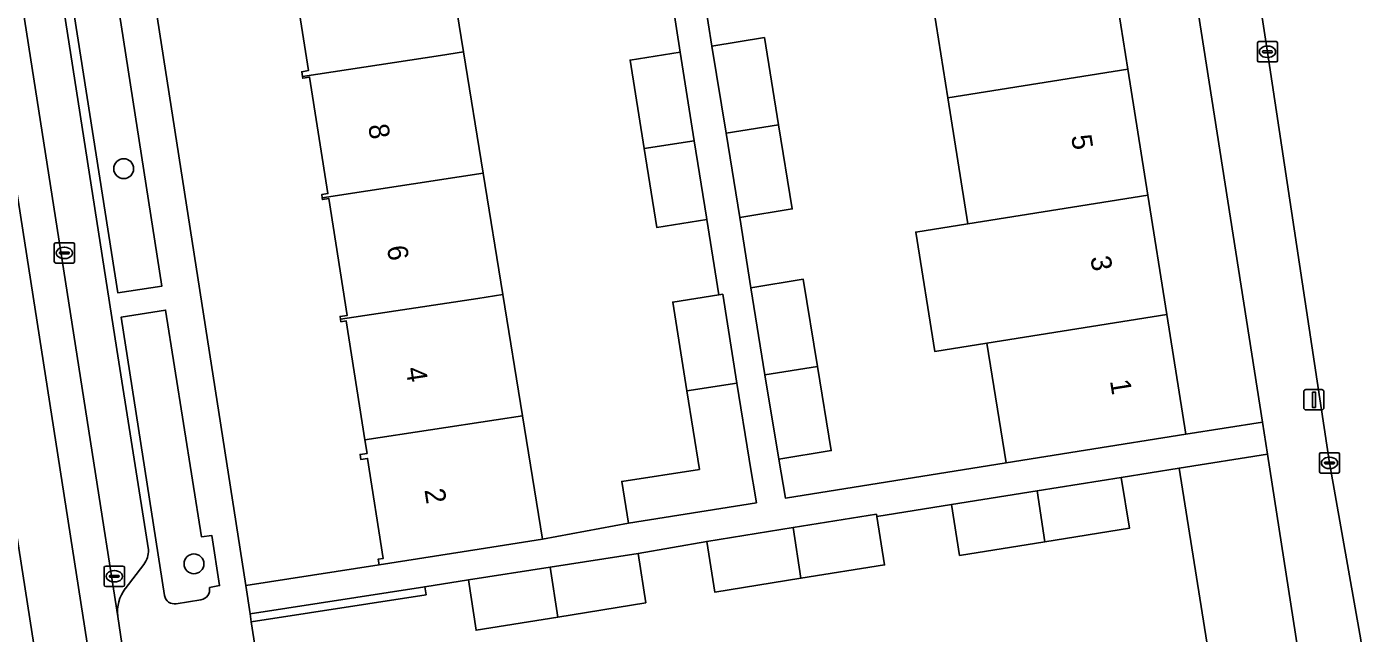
# Model space of a CAD drawing. Extents: x 160077 to 160948, y 386481 to 387498.
# Drawn here: x 160666.8 to 160733.2, y 386912.7 to 386942.6 of the extents above; entities that cross this region are included whole.
import ezdxf

# ---------------------------------------------------------------- set-up
doc = ezdxf.new("R2010")
doc.units = 0
for name, color, linetype in [('IMGEO_Boom', 7, 'Continuous'), ('IMGEO_Erf', 7, 'Continuous'), ('IMGEO_Groenvoorziening', 7, 'Continuous'), ('IMGEO_Haag', 7, 'Continuous'), ('IMGEO_Kolk', 7, 'Continuous'), ('IMGEO_Lichtmast', 7, 'Continuous'), ('IMGEO_Pand', 7, 'Continuous'), ('IMGEO_Pand_nummerreeks', 7, 'Continuous'), ('IMGEO_Parkeervlak_open', 7, 'Continuous'), ('IMGEO_Rijbaan_lokaal_gesloten', 7, 'Continuous'), ('IMGEO_Rijbaan_lokaal_open', 7, 'Continuous'), ('IMGEO_Voetpad_open', 7, 'Continuous')]:
    doc.layers.add(name, color=color, linetype=linetype)

msp = doc.modelspace()

# ---------------------------------------------------------------- linework, layer by layer
at = {"layer": 'IMGEO_Boom'}
for centre in [(160671.585, 386935.609), (160675.051, 386916.138)]:
    msp.add_circle(centre, 0.489, dxfattribs=at)
at = {"layer": 'IMGEO_Erf'}
for points in [[(160660.76, 387022.948), (160677.601, 386915.063), (160684.18, 386916.087), (160684.136, 386916.368), (160684.387, 386916.407), (160683.614, 386921.335), (160683.274, 386921.284), (160683.243, 386921.528), (160683.585, 386921.582), (160683.481, 386922.244), (160682.561, 386928.104), (160682.298, 386928.063), (160682.279, 386928.186), (160682.257, 386928.326), (160682.613, 386928.382), (160681.71, 386934.139), (160681.39, 386934.088), (160681.376, 386934.173), (160681.351, 386934.33), (160681.655, 386934.378), (160680.754, 386940.12), (160680.418, 386940.068), (160680.405, 386940.15), (160680.368, 386940.387), (160680.697, 386940.439), (160679.812, 386946.082)], [(160687.38, 386947.34), (160688.347, 386941.363), (160689.315, 386935.385), (160690.282, 386929.408), (160691.249, 386923.43), (160692.233, 386917.351), (160696.482, 386918.133), (160696.149, 386920.199), (160699.978, 386920.789), (160699.36, 386924.669), (160698.665, 386929.031), (160700.935, 386929.393), (160700.341, 386933.112), (160697.873, 386932.718), (160697.255, 386936.597), (160696.56, 386940.96), (160699.028, 386941.354), (160698.459, 386945.075)], [(160700.057, 386945.111), (160700.598, 386941.645), (160703.184, 386942.067), (160703.885, 386937.773), (160704.563, 386933.625), (160701.976, 386933.203), (160702.516, 386929.737), (160705.102, 386930.159), (160705.803, 386925.865), (160706.481, 386921.717), (160703.894, 386921.295), (160704.225, 386919.379), (160715.105, 386921.119), (160714.164, 386927.014), (160711.59, 386926.605), (160710.651, 386932.484), (160713.225, 386932.893), (160712.234, 386939.103), (160711.308, 386944.905)], [(160725.355, 386910.108), (160723.65, 386920.851), (160720.786, 386920.393), (160721.186, 386917.893), (160717.017, 386917.226), (160712.813, 386916.553), (160712.413, 386919.054), (160708.731, 386918.465), (160709.112, 386916.083), (160704.99, 386915.423), (160700.739, 386914.743), (160700.339, 386917.244), (160696.956, 386916.641), (160697.332, 386914.22), (160692.999, 386913.516), (160688.969, 386912.861), (160688.585, 386915.344), (160686.436, 386915.011), (160686.497, 386914.616), (160677.879, 386913.28), (160681.006, 386893.251)]]:
    msp.add_lwpolyline(points, dxfattribs=at)
msp.add_lwpolyline([(160715.958, 386998.207), (160715.676, 387000), (160713.679, 387012.715), (160709.729, 387012.095), (160710.7, 387005.986), (160711.623, 387000.182), (160711.652, 387000), (160712.556, 386994.312), (160713.517, 386988.269), (160714.479, 386982.217), (160715.439, 386976.175), (160716.384, 386970.234), (160717.324, 386964.316), (160718.279, 386958.311), (160719.217, 386952.411), (160720.186, 386946.317), (160721.108, 386940.515), (160722.095, 386934.303), (160723.03, 386928.424), (160723.968, 386922.523), (160727.753, 386923.118)], close=True, dxfattribs=at)
at = {"layer": 'IMGEO_Groenvoorziening'}
for points in [[(160671.298, 386929.488), (160673.473, 386929.827), (160671.04, 386945.459), (160668.851, 386945.095)], [(160686.436, 386915.011), (160677.818, 386913.675), (160677.879, 386913.28), (160686.497, 386914.616)]]:
    msp.add_lwpolyline(points, close=True, dxfattribs=at)
for points in [[(160675.812, 386914.965), (160676.312, 386915.065), (160675.937, 386917.528), (160675.416, 386917.475), (160673.65, 386928.638), (160671.461, 386928.293), (160673.596, 386914.578)], [(160728, 386921.547), (160723.65, 386920.851), (160725.355, 386910.108), (160724.389, 386909.953), (160725.422, 386903.438), (160726.354, 386897.585), (160728.803, 386897.962)], [(160730.59, 386900.26), (160730.337, 386905.503), (160729.847, 386909.711), (160728, 386921.547)], [(160674.173, 386914.172), (160675.396, 386914.362)]]:
    msp.add_lwpolyline(points, dxfattribs=at)
for centre, radius, start, end in [((160674.085, 386914.66), 0.496, 189.52476, 280.21178), ((160675.301, 386914.873), 0.52, 280.57869, 10.21897)]:
    msp.add_arc(centre, radius, start, end, dxfattribs=at)
at = {"layer": 'IMGEO_Haag'}
msp.add_lwpolyline([(160686.436, 386915.011), (160677.818, 386913.675), (160677.879, 386913.28), (160686.497, 386914.616)], close=True, dxfattribs=at)
at = {"layer": 'IMGEO_Kolk'}
for p, q in [((160727.499, 386940.942), (160727.499, 386941.794)), ((160727.574, 386941.868), (160728.426, 386941.868)), ((160728.5, 386941.794), (160728.5, 386940.942)), ((160727.758, 386941.362), (160727.758, 386941.374)), ((160728.196, 386941.325), (160727.798, 386941.325)), ((160727.801, 386941.411), (160728.199, 386941.411)), ((160727.987, 386941.648), (160728.012, 386941.648)), ((160728.242, 386941.374), (160728.242, 386941.362)), ((160728.426, 386940.868), (160727.574, 386940.868)), ((160728.01, 386941.088), (160727.985, 386941.088)), ((160668.16, 386931.031), (160668.16, 386931.883)), ((160668.235, 386931.957), (160669.087, 386931.957)), ((160669.161, 386931.883), (160669.161, 386931.031)), ((160668.419, 386931.451), (160668.419, 386931.463)), ((160668.857, 386931.414), (160668.459, 386931.414)), ((160668.462, 386931.5), (160668.86, 386931.5)), ((160668.671, 386931.177), (160668.646, 386931.177)), ((160668.648, 386931.737), (160668.673, 386931.737)), ((160668.903, 386931.463), (160668.903, 386931.451)), ((160669.087, 386930.957), (160668.235, 386930.957)), ((160730.558, 386920.684), (160730.558, 386921.536)), ((160730.633, 386921.61), (160731.485, 386921.61)), ((160731.046, 386921.39), (160731.071, 386921.39)), ((160731.559, 386921.536), (160731.559, 386920.684)), ((160731.485, 386920.61), (160730.633, 386920.61)), ((160730.817, 386921.104), (160730.817, 386921.116)), ((160731.255, 386921.067), (160730.857, 386921.067)), ((160730.86, 386921.153), (160731.258, 386921.153)), ((160731.069, 386920.83), (160731.044, 386920.83)), ((160731.301, 386921.116), (160731.301, 386921.104)), ((160670.621, 386915.097), (160670.621, 386915.949)), ((160670.696, 386916.023), (160671.548, 386916.023)), ((160671.622, 386915.949), (160671.622, 386915.097)), ((160670.88, 386915.517), (160670.88, 386915.529)), ((160671.318, 386915.48), (160670.92, 386915.48)), ((160670.923, 386915.566), (160671.321, 386915.566)), ((160671.132, 386915.243), (160671.107, 386915.243)), ((160671.109, 386915.803), (160671.134, 386915.803)), ((160671.364, 386915.529), (160671.364, 386915.517)), ((160671.548, 386915.023), (160670.696, 386915.023))]:
    msp.add_line(p, q, dxfattribs=at)
for points in [[(160727.499, 386940.942), (160727.499, 386941.794)], [(160727.574, 386941.868), (160728.426, 386941.868)], [(160728.5, 386941.794), (160728.5, 386940.942)], [(160728.426, 386940.868), (160727.574, 386940.868)], [(160668.16, 386931.031), (160668.16, 386931.883)], [(160668.235, 386931.957), (160669.087, 386931.957)], [(160669.161, 386931.883), (160669.161, 386931.031)], [(160669.087, 386930.957), (160668.235, 386930.957)], [(160730.558, 386920.684), (160730.558, 386921.536)], [(160730.633, 386921.61), (160731.485, 386921.61)], [(160731.559, 386921.536), (160731.559, 386920.684)], [(160731.485, 386920.61), (160730.633, 386920.61)], [(160670.621, 386915.097), (160670.621, 386915.949)], [(160670.696, 386916.023), (160671.548, 386916.023)], [(160671.622, 386915.949), (160671.622, 386915.097)], [(160671.548, 386915.023), (160670.696, 386915.023)]]:
    msp.add_lwpolyline(points, dxfattribs=at)
for centre, radius, start, end in [((160727.576, 386941.792), 0.0765, 91.55205, 178.44795), ((160727.576, 386941.792), 0.0765, 91.55205, 178.44795), ((160728.424, 386941.792), 0.0765, 1.55205, 88.44795), ((160728.424, 386941.792), 0.0765, 1.55205, 88.44795), ((160727.798, 386941.371), 0.0403, 85.87752, 175.75265), ((160727.795, 386941.361), 0.0366, 178.93798, 274.71019), ((160728.199, 386941.368), 0.043, 264.86636, 352.45326), ((160728.203, 386941.373), 0.0386, 1.73085, 96.63898), ((160727.576, 386940.944), 0.0765, 181.55205, 268.44795), ((160727.576, 386940.944), 0.0765, 181.55205, 268.44795), ((160728.424, 386940.944), 0.0765, 271.55205, 358.44795), ((160728.424, 386940.944), 0.0765, 271.55205, 358.44795), ((160668.237, 386931.881), 0.0765, 91.55205, 178.44795), ((160668.237, 386931.881), 0.0765, 91.55205, 178.44795), ((160669.085, 386931.881), 0.0765, 1.55205, 88.44795), ((160669.085, 386931.881), 0.0765, 1.55205, 88.44795), ((160668.459, 386931.46), 0.0403, 85.87752, 175.75265), ((160668.456, 386931.45), 0.0366, 178.93798, 274.71019), ((160668.86, 386931.457), 0.043, 264.86636, 352.45326), ((160668.864, 386931.462), 0.0386, 1.73085, 96.63898), ((160668.237, 386931.033), 0.0765, 181.55205, 268.44795), ((160668.237, 386931.033), 0.0765, 181.55205, 268.44795), ((160669.085, 386931.033), 0.0765, 271.55205, 358.44795), ((160669.085, 386931.033), 0.0765, 271.55205, 358.44795), ((160730.635, 386921.534), 0.0765, 91.55205, 178.44795), ((160730.635, 386921.534), 0.0765, 91.55205, 178.44795), ((160731.483, 386921.534), 0.0765, 1.55205, 88.44795), ((160731.483, 386921.534), 0.0765, 1.55205, 88.44795), ((160730.635, 386920.686), 0.0765, 181.55205, 268.44795), ((160730.635, 386920.686), 0.0765, 181.55205, 268.44795), ((160730.857, 386921.113), 0.0403, 85.87752, 175.75265), ((160730.854, 386921.103), 0.0366, 178.93798, 274.71019), ((160731.258, 386921.11), 0.043, 264.86636, 352.45326), ((160731.262, 386921.115), 0.0386, 1.73085, 96.63898), ((160731.483, 386920.686), 0.0765, 271.55205, 358.44795), ((160731.483, 386920.686), 0.0765, 271.55205, 358.44795), ((160670.698, 386915.947), 0.0765, 91.55205, 178.44795), ((160670.698, 386915.947), 0.0765, 91.55205, 178.44795), ((160671.546, 386915.947), 0.0765, 1.55205, 88.44795), ((160671.546, 386915.947), 0.0765, 1.55205, 88.44795), ((160670.92, 386915.526), 0.0403, 85.87752, 175.75265), ((160670.917, 386915.516), 0.0366, 178.93798, 274.71019), ((160671.321, 386915.523), 0.043, 264.86636, 352.45326), ((160671.325, 386915.528), 0.0386, 1.73085, 96.63898), ((160670.698, 386915.099), 0.0765, 181.55205, 268.44795), ((160670.698, 386915.099), 0.0765, 181.55205, 268.44795), ((160671.546, 386915.099), 0.0765, 271.55205, 358.44795), ((160671.546, 386915.099), 0.0765, 271.55205, 358.44795)]:
    msp.add_arc(centre, radius, start, end, dxfattribs=at)
for centre, major_axis, ratio, start_param, end_param in [((160727.986, 386941.368), (-0.387, 0.002), 0.722429, 4.712389, 7.853982), ((160728.011, 386941.368), (-0.39, 0.002), 0.717154, 1.570796, 4.712389), ((160668.647, 386931.457), (-0.387, 0.002), 0.722429, 4.712389, 7.853982), ((160668.672, 386931.457), (-0.39, 0.002), 0.717154, 1.570796, 4.712389), ((160731.045, 386921.11), (-0.387, 0.002), 0.722429, 4.712389, 7.853982), ((160731.07, 386921.11), (-0.39, 0.002), 0.717154, 1.570796, 4.712389), ((160671.108, 386915.523), (-0.387, 0.002), 0.722429, 4.712389, 7.853982), ((160671.133, 386915.523), (-0.39, 0.002), 0.717154, 1.570796, 4.712389)]:
    msp.add_ellipse(centre, major_axis=major_axis, ratio=ratio, start_param=start_param, end_param=end_param, dxfattribs=at)
at = {"layer": 'IMGEO_Lichtmast'}
for p, q in [((160729.792, 386923.823), (160729.792, 386924.623)), ((160729.792, 386924.623), (160729.792, 386923.823)), ((160729.892, 386924.723), (160730.682, 386924.723)), ((160730.682, 386924.723), (160729.892, 386924.723)), ((160730.782, 386924.623), (160730.782, 386923.823)), ((160730.782, 386923.823), (160730.782, 386924.623)), ((160730.682, 386923.723), (160729.892, 386923.723)), ((160729.892, 386923.723), (160730.682, 386923.723))]:
    msp.add_line(p, q, dxfattribs=at)
msp.add_lwpolyline([(160730.212, 386924.598), (160730.362, 386924.598), (160730.362, 386923.848), (160730.212, 386923.848), (160730.212, 386924.598)], dxfattribs=at)
for centre, start, end in [((160729.892, 386924.623), 90, 180), ((160729.892, 386924.623), 90, 180), ((160730.682, 386924.623), 0, 90), ((160730.682, 386924.623), 360, 90), ((160729.892, 386923.823), 180, 270), ((160729.892, 386923.823), 180, 270), ((160730.682, 386923.823), 270, 0), ((160730.682, 386923.823), 270, 0)]:
    msp.add_arc(centre, 0.1, start, end, dxfattribs=at)
at = {"layer": 'IMGEO_Pand'}
for points in [[(160686.302, 386947.175), (160679.494, 386946.136), (160679.51, 386946.035), (160679.812, 386946.082), (160680.697, 386940.439), (160680.368, 386940.387), (160680.405, 386940.15), (160687.216, 386941.19), (160688.347, 386941.363), (160687.38, 386947.34)], [(160721.108, 386940.515), (160720.186, 386946.317), (160711.308, 386944.905), (160712.234, 386939.103)], [(160703.184, 386942.067), (160700.598, 386941.645), (160701.297, 386937.362), (160703.885, 386937.773)], [(160688.347, 386941.363), (160687.216, 386941.19), (160680.405, 386940.15), (160680.418, 386940.068), (160680.754, 386940.12), (160681.655, 386934.378), (160681.351, 386934.33), (160681.376, 386934.173), (160688.13, 386935.204), (160689.315, 386935.385)], [(160699.028, 386941.354), (160696.56, 386940.96), (160697.255, 386936.597), (160699.726, 386936.974)], [(160712.234, 386939.103), (160713.225, 386932.893), (160722.095, 386934.303), (160721.108, 386940.515)], [(160701.976, 386933.203), (160704.563, 386933.625), (160703.885, 386937.773), (160701.297, 386937.362)], [(160697.873, 386932.718), (160700.341, 386933.112), (160700.323, 386933.225), (160699.726, 386936.974), (160697.255, 386936.597)], [(160689.315, 386935.385), (160688.13, 386935.204), (160681.376, 386934.173), (160681.39, 386934.088), (160681.71, 386934.139), (160682.613, 386928.382), (160682.257, 386928.326), (160682.279, 386928.186), (160689.044, 386929.219), (160690.282, 386929.408)], [(160722.095, 386934.303), (160713.225, 386932.893), (160710.651, 386932.484), (160711.59, 386926.605), (160714.164, 386927.014), (160723.03, 386928.424)], [(160705.102, 386930.159), (160702.516, 386929.737), (160703.215, 386925.454), (160705.803, 386925.865)], [(160689.044, 386929.219), (160682.279, 386928.186), (160682.298, 386928.063), (160682.561, 386928.104), (160683.481, 386922.244), (160689.958, 386923.233), (160691.249, 386923.43), (160690.282, 386929.408)], [(160701.133, 386929.425), (160700.935, 386929.393), (160698.665, 386929.031), (160699.36, 386924.669), (160701.831, 386925.046)], [(160714.164, 386927.014), (160715.105, 386921.119), (160719.03, 386921.741), (160723.968, 386922.523), (160723.03, 386928.424)], [(160703.894, 386921.295), (160706.481, 386921.717), (160705.803, 386925.865), (160703.215, 386925.454)], [(160701.831, 386925.046), (160699.36, 386924.669), (160699.978, 386920.789), (160696.149, 386920.199), (160696.482, 386918.133), (160702.792, 386919.15), (160702.446, 386921.183), (160702.428, 386921.296)], [(160689.958, 386923.233), (160683.481, 386922.244), (160683.585, 386921.582), (160683.243, 386921.528), (160683.274, 386921.284), (160683.614, 386921.335), (160684.387, 386916.407), (160684.136, 386916.368), (160684.18, 386916.087), (160689.12, 386916.862), (160692.233, 386917.351), (160691.249, 386923.43)], [(160717.017, 386917.226), (160721.186, 386917.893), (160720.786, 386920.393), (160716.634, 386919.729)], [(160717.017, 386917.226), (160716.634, 386919.729), (160712.413, 386919.054), (160712.813, 386916.553)], [(160708.731, 386918.465), (160708.712, 386918.583), (160704.609, 386917.927), (160704.99, 386915.423), (160709.112, 386916.083)], [(160704.609, 386917.927), (160700.339, 386917.244), (160700.739, 386914.743), (160704.99, 386915.423)], [(160692.999, 386913.516), (160697.332, 386914.22), (160696.956, 386916.641), (160692.624, 386915.97)], [(160692.624, 386915.97), (160688.585, 386915.344), (160688.969, 386912.861), (160692.999, 386913.516)]]:
    msp.add_lwpolyline(points, close=True, dxfattribs=at)
at = {"layer": 'IMGEO_Parkeervlak_open'}
for points in [[(160653.752, 387025.629), (160670.124, 386921.003), (160671.293, 386913.55)], [(160672.81, 386916.832), (160671.24, 386926.7), (160656.203, 387022.932)], [(160671.661, 386914.913), (160672.571, 386916.109)]]:
    msp.add_lwpolyline(points, dxfattribs=at)
for centre, radius, start, end in [((160671.707, 386916.796), 1.104, 321.52932, 1.8863), ((160673.129, 386913.786), 1.851, 142.46945, 187.31218)]:
    msp.add_arc(centre, radius, start, end, dxfattribs=at)
at = {"layer": 'IMGEO_Rijbaan_lokaal_gesloten'}
for points in [[(160653.742, 387025.709), (160652.315, 387034.8), (160652.31, 387034.83), (160650.039, 387049.469), (160648.402, 387049.206), (160672.534, 386894.617), (160674.21, 386894.866), (160674.031, 386895.966), (160671.559, 386911.766), (160671.293, 386913.55), (160670.124, 386921.003), (160653.752, 387025.629)], [(160645.848, 387048.796), (160644.138, 387048.521), (160646.46, 387033.502), (160647.235, 387028.489), (160647.328, 387027.89), (160662.549, 386930.569), (160663.045, 386927.404), (160664.053, 386920.974), (160664.71, 386916.783), (160667.718, 386897.56), (160668.258, 386893.981), (160669.948, 386894.233)]]:
    msp.add_lwpolyline(points, close=True, dxfattribs=at)
at = {"layer": 'IMGEO_Rijbaan_lokaal_open'}
msp.add_lwpolyline([(160648.402, 387049.206), (160645.848, 387048.796), (160669.948, 386894.233), (160672.534, 386894.617)], close=True, dxfattribs=at)
msp.add_lwpolyline([(160726.008, 386999.831), (160718.954, 386998.691), (160722.5, 386976.819), (160725.159, 386959.839), (160727.972, 386941.559), (160731.059, 386921.111), (160732.599, 386912.386), (160732.936, 386909.448), (160733.159, 386907.929)], dxfattribs=at)
at = {"layer": 'IMGEO_Voetpad_open'}
for points in [[(160656.203, 387022.932), (160671.24, 386926.7), (160672.81, 386916.832)], [(160674.031, 386895.966), (160674.21, 386894.866), (160674.597, 386892.494), (160681.006, 386893.251), (160677.879, 386913.28), (160677.818, 386913.675), (160677.601, 386915.063), (160660.76, 387022.948)], [(160733.159, 386907.929), (160732.936, 386909.448), (160732.599, 386912.386), (160731.059, 386921.111), (160727.972, 386941.559), (160725.159, 386959.839), (160722.5, 386976.819), (160718.954, 386998.691), (160715.958, 386998.207), (160727.753, 386923.118), (160728, 386921.547), (160729.847, 386909.711), (160730.337, 386905.503), (160730.59, 386900.26)], [(160698.459, 386945.075), (160699.028, 386941.354), (160699.726, 386936.974), (160700.323, 386933.225), (160700.341, 386933.112), (160700.935, 386929.393), (160701.133, 386929.425), (160701.831, 386925.046), (160702.428, 386921.296), (160702.446, 386921.183), (160702.792, 386919.15), (160696.482, 386918.133), (160692.233, 386917.351), (160689.12, 386916.862), (160684.18, 386916.087), (160677.601, 386915.063), (160677.818, 386913.675), (160686.436, 386915.011), (160688.585, 386915.344), (160692.624, 386915.97), (160696.956, 386916.641), (160700.339, 386917.244), (160704.609, 386917.927), (160708.712, 386918.583), (160708.731, 386918.465), (160712.413, 386919.054), (160716.634, 386919.729), (160720.786, 386920.393), (160723.65, 386920.851), (160728, 386921.547), (160727.753, 386923.118), (160723.968, 386922.523), (160719.03, 386921.741), (160715.105, 386921.119), (160704.225, 386919.379), (160703.894, 386921.295), (160703.215, 386925.454), (160702.516, 386929.737), (160701.976, 386933.203), (160701.297, 386937.362), (160700.598, 386941.645), (160700.057, 386945.111)], [(160671.461, 386928.293), (160673.65, 386928.638), (160675.416, 386917.475), (160675.937, 386917.528), (160676.312, 386915.065), (160675.812, 386914.965)], [(160673.596, 386914.578), (160671.461, 386928.293)], [(160672.571, 386916.109), (160671.661, 386914.913)], [(160675.396, 386914.362), (160674.173, 386914.172)], [(160671.293, 386913.55), (160671.559, 386911.766)]]:
    msp.add_lwpolyline(points, dxfattribs=at)
msp.add_lwpolyline([(160668.851, 386945.095), (160671.04, 386945.459), (160673.473, 386929.827), (160671.298, 386929.488)], close=True, dxfattribs=at)
for centre, radius, start, end in [((160671.707, 386916.796), 1.104, 321.52932, 1.8863), ((160673.129, 386913.786), 1.851, 142.46945, 187.31218), ((160674.085, 386914.66), 0.496, 189.52476, 280.21178), ((160675.301, 386914.873), 0.52, 280.57869, 10.21897)]:
    msp.add_arc(centre, radius, start, end, dxfattribs=at)

# ---------------------------------------------------------------- texts
at = {"layer": 'IMGEO_Pand_nummerreeks'}
for s, rotation, p in [('8', 278.78896, (160683.64, 386937.742)), ('5', 279.03235, (160718.311, 386937.215)), ('6', 278.78896, (160684.565, 386931.757)), ('3', 279.0296, (160719.261, 386931.241)), ('4', 278.78683, (160685.491, 386925.769)), ('1', 279.03235, (160720.228, 386925.155)), ('2', 278.78683, (160686.417, 386919.781))]:
    msp.add_text(s, height=1, rotation=rotation, dxfattribs=at).set_placement(p)

doc.saveas('drawing.dxf')
